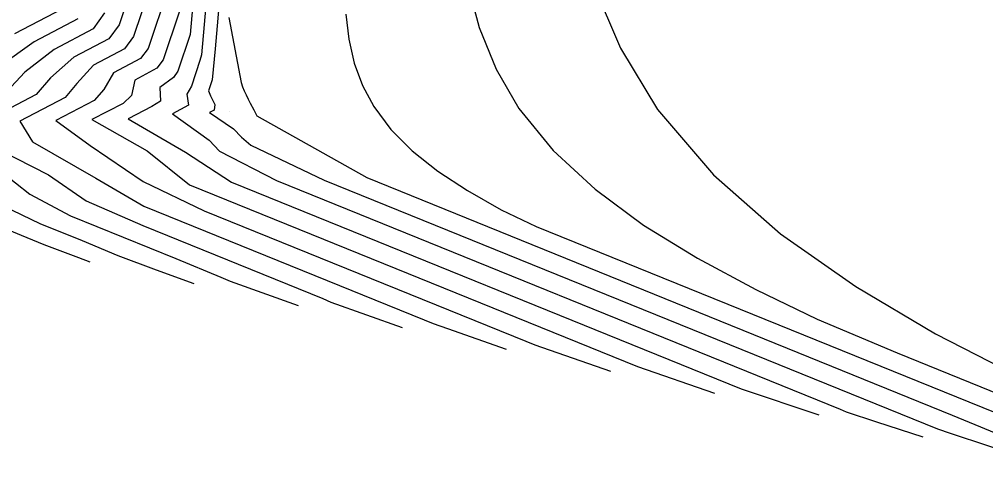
# Model space of a CAD drawing. Extents: x 2356077 to 2359823, y 225951 to 227822.
# Drawn here: x 2358021 to 2358073, y 226084.6 to 226109.2 of the extents above; entities that cross this region are included whole.
import ezdxf

# ---------------------------------------------------------------- set-up
doc = ezdxf.new("R2010")
doc.units = 0
for name, color, linetype in [('DTM Contours Major', 7, 'Continuous'), ('DTM Contours Minor', 7, 'Continuous'), ('Exist DTM Breakline', 7, 'Continuous'), ('Exist DTM Breakline Underwater', 7, 'Continuous'), ('Exist DTM Drainline', 7, 'Continuous'), ('PH Exist DTM Point', 7, 'Continuous')]:
    doc.layers.add(name, color=color, linetype=linetype)

msp = doc.modelspace()

# ---------------------------------------------------------------- linework, layer by layer
at = {"layer": 'DTM Contours Major'}
for points in [[(2358032.342, 226116.9), (2358031.528, 226107.571), (2358031.365, 226105.905), (2358031.167, 226105.315), (2358031.282, 226105.037), (2358031.519, 226104.585), (2358031.478, 226104.28), (2358031.22, 226104.144), (2358032.517, 226103.262), (2358032.957, 226102.824), (2358033.458, 226102.384), (2358037.397, 226100.515), (2358070.396, 226087.13), (2358071.088, 226086.893), (2358075.215, 226085.525)], [(2358028.395, 226111.963), (2358027.145, 226108.232), (2358026.66, 226107.577), (2358024.988, 226106.701), (2358024.082, 226105.701), (2358023.462, 226104.963), (2358021.027, 226103.686), (2358021.698, 226102.573), (2358025.112, 226100.619), (2358027.694, 226099.116), (2358042.778, 226092.997), (2358043.27, 226092.789), (2358044.029, 226092.518), (2358047.2, 226091.41)]]:
    msp.add_lwpolyline(points, dxfattribs=at)
at = {"layer": 'DTM Contours Minor'}
for points in [[(2358031.957, 226120.52), (2358030.799, 226107.251), (2358030.716, 226106.953), (2358030.251, 226105.566), (2358030.01, 226105.131), (2358030.1, 226104.535), (2358029.228, 226104.078), (2358031.205, 226102.659), (2358031.774, 226102.06), (2358034.832, 226100.489), (2358065.168, 226088.183), (2358065.495, 226088.045), (2358067.12, 226087.512), (2358069.612, 226086.702)], [(2358027.798, 226113.163), (2358026.359, 226108.871), (2358025.814, 226108.111), (2358023.925, 226107.12), (2358022.671, 226106.016), (2358021.897, 226105.119), (2358019.092, 226103.649)], [(2358030.48, 226111.633), (2358030.181, 226108.34), (2358029.525, 226106.381), (2358029.295, 226106.028), (2358028.559, 226105.491), (2358028.585, 226104.751), (2358028.119, 226104.473), (2358026.842, 226103.804), (2358029.942, 226102.021), (2358032.406, 226100.406), (2358059.841, 226089.278), (2358064.009, 226087.879)], [(2358045.12, 226111.017), (2358045.741, 226108.714), (2358046.647, 226106.485), (2358047.87, 226104.373), (2358049.716, 226102.101), (2358051.973, 226100.017), (2358054.581, 226098.095), (2358057.483, 226096.306), (2358060.619, 226094.624), (2358063.93, 226093.021), (2358068.224, 226091.212), (2358081.071, 226086.001)], [(2358051.878, 226111.051), (2358053.338, 226107.615), (2358055.333, 226104.317), (2358058.345, 226100.792), (2358061.96, 226097.619), (2358066.004, 226094.778), (2358070.3, 226092.246), (2358074.673, 226090.004)], [(2358028.992, 226110.759), (2358027.933, 226107.601), (2358027.518, 226107.05), (2358026.058, 226106.285), (2358025.536, 226105.383), (2358025.021, 226104.803), (2358022.964, 226103.725), (2358024.8, 226102.382), (2358027.652, 226100.432), (2358030.947, 226098.864), (2358048.247, 226091.846), (2358048.73, 226091.645), (2358052.803, 226090.233)], [(2358025.574, 226109.513), (2358024.976, 226108.648), (2358022.863, 226107.541), (2358021.299, 226106.327), (2358020.327, 226105.273)], [(2358023.316, 226109.732), (2358020.733, 226108.378)], [(2358029.587, 226109.552), (2358028.726, 226106.982), (2358028.394, 226106.532), (2358027.214, 226105.88), (2358027.035, 226105.066), (2358026.573, 226104.64), (2358024.903, 226103.764), (2358027.872, 226102.083), (2358030.147, 226100.255), (2358054.258, 226090.476), (2358058.406, 226089.056)], [(2358024.144, 226109.189), (2358021.8, 226107.96), (2358019.961, 226106.634)], [(2358032.267, 226109.259), (2358032.923, 226105.757), (2358033.01, 226105.534), (2358033.102, 226105.312), (2358033.199, 226105.092), (2358033.301, 226104.873), (2358033.408, 226104.656), (2358033.605, 226104.285), (2358033.782, 226103.977), (2358039.697, 226100.65), (2358071.199, 226087.871), (2358077.725, 226085.177)], [(2358038.562, 226109.445), (2358038.722, 226108.086), (2358039.02, 226106.803), (2358039.468, 226105.595), (2358040.075, 226104.463), (2358040.994, 226103.235), (2358042.14, 226102.088), (2358043.511, 226100.999), (2358045.104, 226099.947), (2358046.914, 226098.909), (2358048.812, 226098.019), (2358076.911, 226086.621)], [(2358018.997, 226102.601), (2358022.568, 226100.798), (2358024.587, 226099.398), (2358027.633, 226098.074), (2358037.332, 226094.139), (2358037.755, 226093.942), (2358041.596, 226092.587)], [(2358020.02, 226100.979), (2358021.563, 226099.757), (2358023.743, 226098.584), (2358029.411, 226096.285), (2358031.843, 226095.289), (2358032.341, 226095.07), (2358035.993, 226093.764)], [(2358020.124, 226099.129), (2358022.106, 226098.181), (2358024.38, 226097.259), (2358026.29, 226096.448), (2358028.357, 226095.681), (2358030.39, 226094.941)], [(2358019.477, 226098.217), (2358021.087, 226097.541), (2358022.321, 226097.054), (2358024.171, 226096.35), (2358024.787, 226096.119)]]:
    msp.add_lwpolyline(points, dxfattribs=at)
at = {"layer": 'Exist DTM Breakline'}
for points in [[(2357739.379, 226441.004), (2357819.613, 226359.102), (2357890.87, 226277.588), (2357993.999, 226180.096), (2358102.764, 226183.23), (2358191.473, 226205.9), (2358275.273, 226131.78), (2358421.38, 226152.319), (2358505.025, 226137.402), (2358547.118, 226053.573)], [(2358031.227, 226137.162), (2358080.822, 226124.532), (2358181.969, 226147.525), (2358248.164, 226081.871), (2358426.074, 226078.936), (2358435.897, 226068.9)]]:
    msp.add_spline(points, degree=3, dxfattribs=at)
at = {"layer": 'Exist DTM Breakline Underwater'}
for points in [[(2357739.428, 226434.309), (2357811.723, 226357.465), (2357885.724, 226276.345), (2357991.789, 226172.502), (2358103.028, 226173.66), (2358191.056, 226197.408), (2358272.648, 226122.63), (2358421.22, 226141.688), (2358498.765, 226117.394), (2358527.12, 226046.782)], [(2358025.938, 226146.768), (2358081.31, 226130.869), (2358190.353, 226159.394), (2358252.677, 226089.283), (2358430.116, 226084.162), (2358438.948, 226067.769)]]:
    msp.add_spline(points, degree=3, dxfattribs=at)
at = {"layer": 'Exist DTM Drainline'}
msp.add_spline([(2358002.822, 226157.077), (2358085.779, 226145.3), (2358186.306, 226180.964), (2358265.469, 226105.433), (2358430.76, 226108.273), (2358483.144, 226082.187), (2358495.873, 226067.413)], degree=3, dxfattribs=at)
at = {"layer": 'PH Exist DTM Point'}
for p, q in [((2358032.277, 226104.182), (2358032.277, 226104.182)), ((2358057.229, 226102.564), (2358057.229, 226102.564))]:
    msp.add_line(p, q, dxfattribs=at)

doc.saveas('drawing.dxf')
